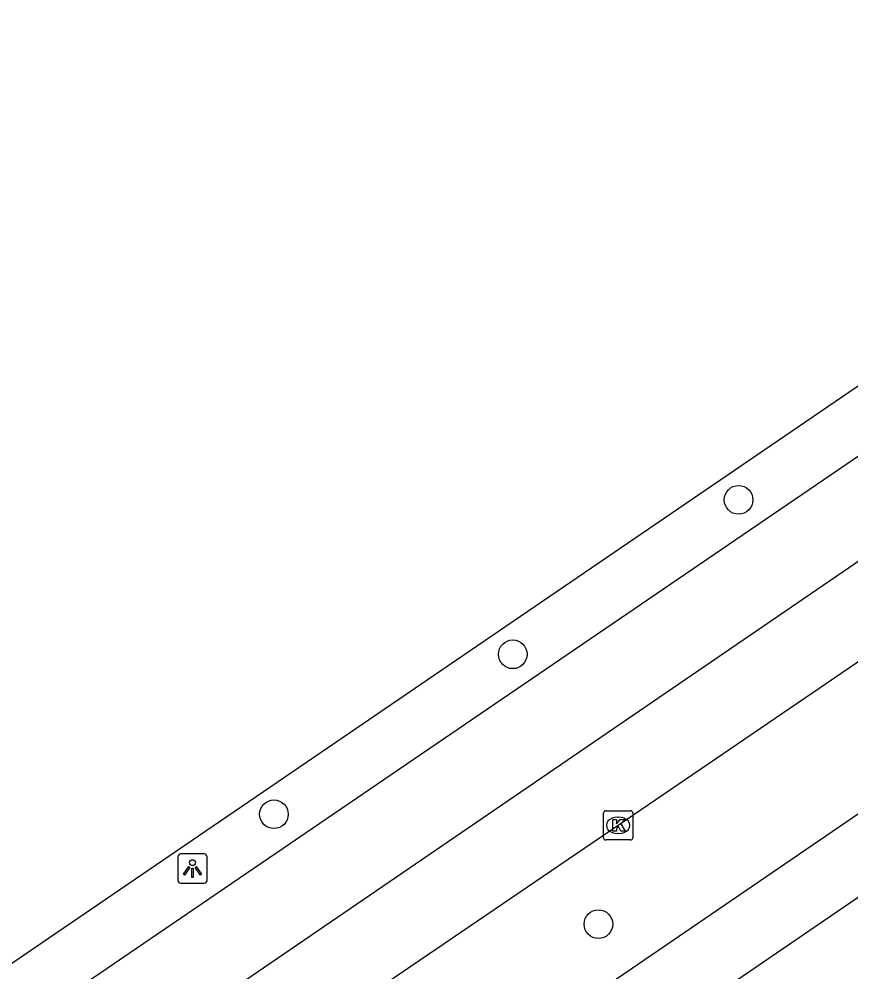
# Model space of a CAD drawing. Extents: x 158087 to 159494, y 382905 to 383981.
# Drawn here: x 158769.27 to 158797.69, y 383755.5 to 383788.05 of the extents above; entities that cross this region are included whole.
import ezdxf

# ---------------------------------------------------------------- set-up
doc = ezdxf.new("R2010")
doc.units = 0
for name, color, linetype in [('IMGEO_Boom', 7, 'Continuous'), ('IMGEO_Fietspad_gesloten', 7, 'Continuous'), ('IMGEO_Kolk', 7, 'Continuous'), ('IMGEO_Lichtpunt', 7, 'Continuous'), ('IMGEO_OVBaan_gesloten', 7, 'Continuous'), ('IMGEO_Rijbaan_regionaal_gesloten', 7, 'Continuous')]:
    doc.layers.add(name, color=color, linetype=linetype)

msp = doc.modelspace()

# ---------------------------------------------------------------- linework, layer by layer
at = {"layer": 'IMGEO_Boom'}
for centre in [(158793.848, 383771.626), (158786.135, 383766.348), (158777.975, 383760.885), (158789.06, 383757.129)]:
    msp.add_circle(centre, 0.489, dxfattribs=at)
at = {"layer": 'IMGEO_Fietspad_gesloten'}
for points in [[(158770.209, 383738.701), (158772.212, 383740.22), (158773.808, 383741.481), (158775.412, 383742.665), (158786.151, 383750), (158825.828, 383777.101), (158827.694, 383778.373)], [(158823.485, 383778.528), (158822.201, 383777.465), (158802.55, 383764.044), (158777.556, 383746.976), (158774.741, 383745.191)]]:
    msp.add_lwpolyline(points, dxfattribs=at)
at = {"layer": 'IMGEO_Kolk'}
for p, q in [((158789.234, 383760.079), (158789.234, 383760.931)), ((158789.309, 383761.005), (158790.161, 383761.005)), ((158789.722, 383760.785), (158789.747, 383760.785)), ((158790.235, 383760.931), (158790.235, 383760.079)), ((158789.745, 383760.225), (158789.72, 383760.225)), ((158790.161, 383760.005), (158789.309, 383760.005))]:
    msp.add_line(p, q, dxfattribs=at)
for points in [[(158789.234, 383760.079), (158789.234, 383760.931)], [(158789.309, 383761.005), (158790.161, 383761.005)], [(158789.555, 383760.705), (158789.678, 383760.705), (158789.678, 383760.554), (158789.808, 383760.705), (158789.972, 383760.705), (158789.826, 383760.554), (158789.979, 383760.305), (158789.827, 383760.305), (158789.742, 383760.469), (158789.678, 383760.402), (158789.678, 383760.305), (158789.555, 383760.305), (158789.555, 383760.705)], [(158790.235, 383760.931), (158790.235, 383760.079)], [(158790.161, 383760.005), (158789.309, 383760.005)]]:
    msp.add_lwpolyline(points, dxfattribs=at)
for centre, start, end in [((158789.311, 383760.929), 91.552, 178.448), ((158789.311, 383760.929), 91.552, 178.448), ((158790.159, 383760.929), 1.552, 88.448), ((158790.159, 383760.929), 1.552, 88.448), ((158789.311, 383760.081), 181.552, 268.448), ((158789.311, 383760.081), 181.552, 268.448), ((158790.159, 383760.081), 271.552, 358.448), ((158790.159, 383760.081), 271.552, 358.448)]:
    msp.add_arc(centre, 0.0765, start, end, dxfattribs=at)
for centre, major_axis, ratio, start_param, end_param in [((158789.721, 383760.505), (-0.387, 0.002), 0.722429, 4.712389, 7.853982), ((158789.746, 383760.505), (-0.39, 0.002), 0.717154, 1.570796, 4.712389)]:
    msp.add_ellipse(centre, major_axis=major_axis, ratio=ratio, start_param=start_param, end_param=end_param, dxfattribs=at)
at = {"layer": 'IMGEO_Lichtpunt'}
for p, q in [((158774.694, 383759.432), (158774.694, 383758.625)), ((158774.694, 383759.432), (158774.694, 383758.625)), ((158775.596, 383759.527), (158774.788, 383759.527)), ((158775.596, 383759.527), (158774.788, 383759.527)), ((158775.69, 383758.625), (158775.69, 383759.432)), ((158775.69, 383758.625), (158775.69, 383759.432)), ((158774.788, 383758.531), (158775.596, 383758.531)), ((158774.788, 383758.531), (158775.596, 383758.531))]:
    msp.add_line(p, q, dxfattribs=at)
for points in [[(158775.068, 383759.096), (158775.107, 383759.068), (158774.919, 383758.806), (158774.881, 383758.833), (158775.068, 383759.096)], [(158775.28, 383759.068), (158775.318, 383759.095), (158775.505, 383758.833), (158775.466, 383758.805), (158775.28, 383759.068)], [(158775.17, 383759.048), (158775.217, 383759.048), (158775.217, 383758.726), (158775.17, 383758.726), (158775.17, 383759.048)]]:
    msp.add_lwpolyline(points, dxfattribs=at)
msp.add_circle((158775.193, 383759.23), 0.0994, dxfattribs=at)
for centre, start, end in [((158774.788, 383759.432), 90, 180), ((158774.788, 383759.432), 90, 180), ((158775.596, 383759.432), 0, 90), ((158775.596, 383759.432), 0, 90), ((158774.788, 383758.625), 180, 270), ((158774.788, 383758.625), 180, 270), ((158775.596, 383758.625), 270, 0), ((158775.596, 383758.625), 270, 360)]:
    msp.add_arc(centre, 0.0946, start, end, dxfattribs=at)
at = {"layer": 'IMGEO_OVBaan_gesloten'}
msp.add_lwpolyline([(158710.677, 383715.822), (158724.492, 383725.179), (158728.795, 383728.156), (158728.671, 383728.342), (158741.235, 383736.851), (158760.515, 383750), (158799.334, 383776.475), (158799.449, 383776.309), (158802.02, 383778.056), (158813.142, 383785.66), (158816.658, 383788.049)], dxfattribs=at)
at = {"layer": 'IMGEO_Rijbaan_regionaal_gesloten'}
for points in [[(158817.93, 383786.344), (158814.263, 383784.016), (158810.431, 383781.548), (158806.272, 383778.787), (158801.32, 383775.397), (158798.018, 383773.157), (158764.029, 383750), (158742.613, 383735.409), (158721.102, 383720.77)], [(158713.729, 383711.318), (158721.008, 383716.999), (158733.08, 383725.345), (158755.207, 383740.379), (158769.14, 383749.844), (158808.862, 383776.996), (158819.762, 383784.014)], [(158771.627, 383748.191), (158774.283, 383750), (158776.14, 383751.265), (158789.734, 383760.506), (158805.825, 383771.473)]]:
    msp.add_lwpolyline(points, dxfattribs=at)

doc.saveas('drawing.dxf')
